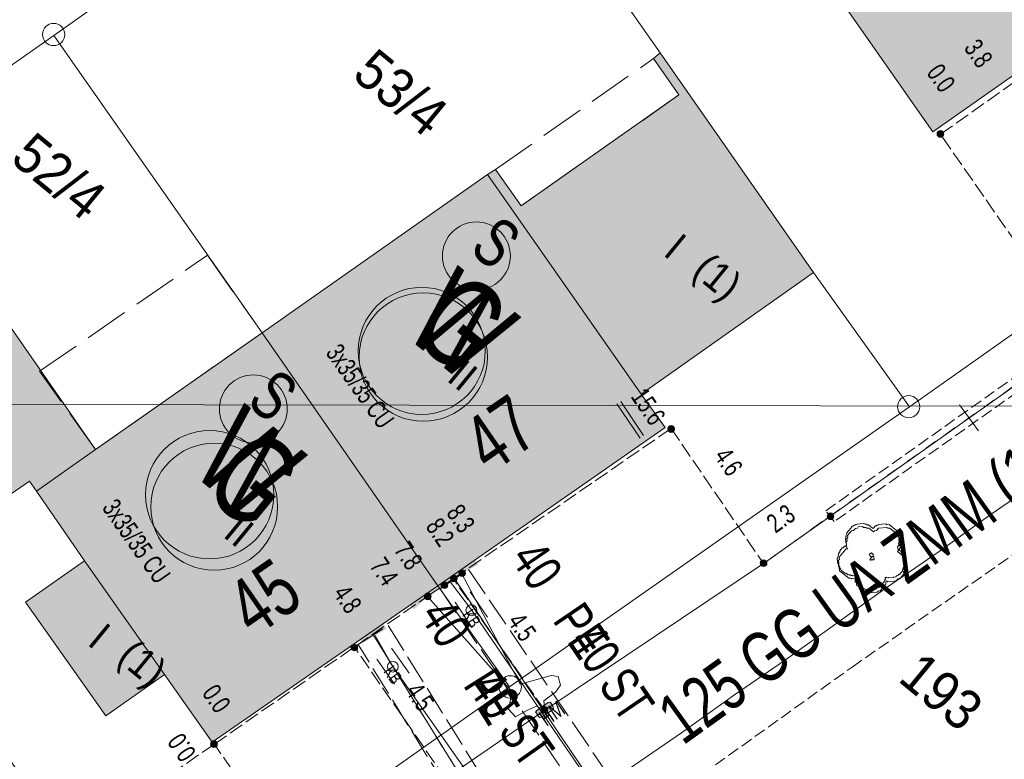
# Model space of a CAD drawing. Header units: metres. Extents: x -740 to 758, y -633 to 854.
# Tile 720 of 1056: x 242 to 270, y -133 to -113. Entities that reach past the tile are written whole.
import ezdxf

# ---------------------------------------------------------------- set-up
doc = ezdxf.new("R2010")
doc.units = ezdxf.units.M
doc.header["$MEASUREMENT"] = 0
for name, pattern in [('1248_416', [1.664, 1.248, -0.416]), ('333_125', [0.4576, 0.3328, -0.1248]), ('333_333', [0.6656, 0.3328, -0.3328]), ('416_125', [0.5408, 0.416, -0.1248]), ('416_416', [0.832, 0.416, -0.416]), ('832_208', [1.04, 0.832, -0.208])]:
    doc.linetypes.add(name, pattern=pattern)
for name, color, linetype in [('Gas.LOVION', 7, 'Continuous'), ('Gis.LOVION', 7, 'Continuous'), ('Grundkarte.LOVION', 7, 'Continuous'), ('Grundkarte_Text.LOVION', 7, 'Continuous'), ('Strom.LOVION', 7, 'Continuous'), ('StromBemass.LOVION', 7, 'Continuous'), ('ViewBounds.LOVION', 7, 'Continuous'), ('Wasser.LOVION', 7, 'Continuous')]:
    doc.layers.add(name, color=color, linetype=linetype)
doc.styles.add('ERSTELLTER_STIL_1', font='arial.ttf')

msp = doc.modelspace()

# ---------------------------------------------------------------- hatches: boundary and pattern name
at = {"layer": 'Gas.LOVION', "linetype": 'Continuous', "lineweight": 13}
for points in [[(253.923, -128.648), (254.529, -128.205), (254.293, -127.903), (253.702, -128.36)], [(251.791, -130.128), (252.433, -129.74), (252.239, -129.419), (251.597, -129.807)]]:
    msp.add_hatch(color=7, dxfattribs=at).paths.add_polyline_path(points)
at = {"layer": 'Grundkarte.LOVION', "linetype": 'Continuous', "lineweight": 18}
for color, points in [(9, [(268.674, -105.098), (263.145, -109.008), (267.851, -115.73), (273.354, -111.852)]), (254, [(264.485, -119.695), (260.155, -113.498), (259.965, -113.664), (260.685, -114.687), (256.232, -117.812), (255.512, -116.789), (255.289, -116.929), (259.619, -123.126)]), (254, [(233.858, -119.615), (239.398, -127.615), (242.362, -125.582), (242.566, -125.857), (244.225, -124.69), (238.448, -116.388)]), (9, [(248.928, -121.393), (253.882, -128.534), (260.302, -124.064), (259.619, -123.126), (255.289, -116.929)]), (9, [(242.566, -125.857), (243.911, -127.824), (246.175, -131.031), (247.515, -132.94), (253.882, -128.534), (248.928, -121.393), (244.225, -124.69)]), (9, [(242.252, -128.991), (244.516, -132.199), (246.175, -131.031), (243.911, -127.824)])]:
    msp.add_hatch(color=color, dxfattribs=at).paths.add_polyline_path(points)
at = {"layer": 'Strom.LOVION', "linetype": 'Continuous', "lineweight": 13}
for points in [[(254.078, -128.426), (255.02, -127.935), (254.912, -127.739), (253.983, -128.214)], [(253.207, -129.191), (253.996, -128.493), (253.849, -128.345), (253.057, -129.014)], [(256.815, -132.237), (257.12, -132.03), (257.147, -131.998), (257.141, -131.94), (257.071, -131.828), (257.055, -131.815), (256.996, -131.821), (256.678, -132.044), (256.638, -132.092), (256.671, -132.119), (256.725, -132.217), (256.757, -132.243)]]:
    msp.add_hatch(color=7, dxfattribs=at).paths.add_polyline_path(points)
at = {"layer": 'StromBemass.LOVION', "linetype": 'Continuous', "lineweight": 13}
for points in [[(268.136, -115.848), (268.143, -115.838), (268.149, -115.828), (268.153, -115.817), (268.156, -115.805), (268.157, -115.794), (268.157, -115.782), (268.156, -115.77), (268.153, -115.759), (268.148, -115.748), (268.143, -115.737), (268.136, -115.728), (268.128, -115.719), (268.118, -115.712), (268.108, -115.706), (268.098, -115.701), (268.086, -115.697), (268.075, -115.695), (268.063, -115.694), (268.051, -115.695), (268.04, -115.697), (268.028, -115.701), (268.018, -115.706), (268.008, -115.712), (267.999, -115.72), (267.991, -115.728), (267.984, -115.738), (267.978, -115.748), (267.974, -115.759), (267.971, -115.771), (267.969, -115.783), (267.969, -115.794), (267.971, -115.806), (267.974, -115.818), (267.978, -115.829), (267.984, -115.839), (267.991, -115.848), (267.999, -115.857), (268.008, -115.864), (268.018, -115.871), (268.029, -115.876), (268.04, -115.879), (268.052, -115.882), (268.064, -115.882), (268.075, -115.881), (268.087, -115.879), (268.098, -115.876), (268.109, -115.87), (268.119, -115.864), (268.128, -115.857)], [(268.136, -115.844), (268.143, -115.835), (268.149, -115.825), (268.153, -115.814), (268.156, -115.802), (268.157, -115.79), (268.157, -115.779), (268.156, -115.767), (268.153, -115.756), (268.148, -115.745), (268.143, -115.734), (268.136, -115.725), (268.128, -115.716), (268.119, -115.709), (268.109, -115.703), (268.098, -115.698), (268.087, -115.694), (268.075, -115.692), (268.064, -115.691), (268.052, -115.692), (268.04, -115.694), (268.029, -115.698), (268.018, -115.703), (268.009, -115.709), (268, -115.717), (267.991, -115.725), (267.985, -115.735), (267.979, -115.745), (267.975, -115.756), (267.972, -115.768), (267.97, -115.779), (267.97, -115.791), (267.972, -115.803), (267.975, -115.814), (267.979, -115.825), (267.985, -115.835), (267.992, -115.845), (268, -115.853), (268.009, -115.861), (268.019, -115.867), (268.03, -115.872), (268.041, -115.876), (268.052, -115.878), (268.064, -115.879), (268.076, -115.878), (268.087, -115.876), (268.099, -115.872), (268.109, -115.867), (268.119, -115.861), (268.128, -115.853)], [(260.54, -124.169), (260.547, -124.16), (260.553, -124.149), (260.557, -124.138), (260.56, -124.126), (260.561, -124.115), (260.561, -124.103), (260.56, -124.091), (260.557, -124.079), (260.552, -124.068), (260.547, -124.058), (260.539, -124.048), (260.531, -124.039), (260.522, -124.032), (260.512, -124.025), (260.501, -124.02), (260.49, -124.016), (260.478, -124.014), (260.466, -124.014), (260.454, -124.014), (260.442, -124.017), (260.431, -124.02), (260.42, -124.025), (260.41, -124.032), (260.401, -124.04), (260.393, -124.048), (260.386, -124.058), (260.38, -124.069), (260.375, -124.08), (260.372, -124.091), (260.371, -124.103), (260.371, -124.115), (260.373, -124.127), (260.376, -124.139), (260.38, -124.15), (260.386, -124.16), (260.393, -124.17), (260.401, -124.179), (260.41, -124.186), (260.421, -124.193), (260.431, -124.198), (260.443, -124.201), (260.455, -124.204), (260.466, -124.204), (260.478, -124.203), (260.49, -124.201), (260.502, -124.197), (260.512, -124.192), (260.522, -124.186), (260.532, -124.178)], [(260.541, -124.166), (260.548, -124.156), (260.554, -124.145), (260.558, -124.134), (260.561, -124.123), (260.562, -124.111), (260.562, -124.099), (260.561, -124.087), (260.558, -124.075), (260.553, -124.064), (260.547, -124.054), (260.54, -124.044), (260.532, -124.035), (260.523, -124.028), (260.513, -124.021), (260.502, -124.016), (260.49, -124.013), (260.479, -124.01), (260.467, -124.01), (260.455, -124.01), (260.443, -124.013), (260.432, -124.016), (260.421, -124.022), (260.411, -124.028), (260.402, -124.036), (260.393, -124.045), (260.386, -124.054), (260.381, -124.065), (260.376, -124.076), (260.373, -124.088), (260.372, -124.099), (260.372, -124.111), (260.373, -124.123), (260.376, -124.135), (260.381, -124.146), (260.387, -124.156), (260.394, -124.166), (260.402, -124.175), (260.411, -124.182), (260.421, -124.189), (260.432, -124.194), (260.444, -124.198), (260.455, -124.2), (260.467, -124.201), (260.479, -124.2), (260.491, -124.197), (260.502, -124.194), (260.513, -124.189), (260.523, -124.182), (260.533, -124.174)], [(265.032, -126.628), (265.039, -126.619), (265.044, -126.608), (265.048, -126.597), (265.051, -126.586), (265.053, -126.574), (265.053, -126.563), (265.051, -126.551), (265.048, -126.54), (265.044, -126.529), (265.038, -126.519), (265.031, -126.509), (265.023, -126.501), (265.014, -126.493), (265.004, -126.487), (264.994, -126.482), (264.983, -126.478), (264.971, -126.476), (264.959, -126.475), (264.948, -126.476), (264.936, -126.478), (264.925, -126.482), (264.914, -126.487), (264.905, -126.493), (264.896, -126.501), (264.888, -126.51), (264.881, -126.519), (264.875, -126.529), (264.871, -126.54), (264.868, -126.552), (264.866, -126.563), (264.867, -126.575), (264.868, -126.587), (264.871, -126.598), (264.875, -126.609), (264.881, -126.619), (264.888, -126.628), (264.896, -126.637), (264.905, -126.644), (264.915, -126.651), (264.926, -126.656), (264.937, -126.659), (264.948, -126.661), (264.96, -126.662), (264.972, -126.661), (264.983, -126.659), (264.994, -126.655), (265.005, -126.65), (265.015, -126.644), (265.024, -126.637)], [(263.147, -127.95), (263.154, -127.94), (263.16, -127.93), (263.164, -127.919), (263.167, -127.907), (263.168, -127.896), (263.168, -127.884), (263.167, -127.872), (263.164, -127.86), (263.159, -127.849), (263.154, -127.839), (263.147, -127.829), (263.138, -127.821), (263.129, -127.813), (263.119, -127.807), (263.108, -127.802), (263.097, -127.798), (263.085, -127.796), (263.074, -127.795), (263.062, -127.796), (263.05, -127.798), (263.039, -127.802), (263.028, -127.807), (263.018, -127.814), (263.009, -127.821), (263.001, -127.83), (262.994, -127.839), (262.988, -127.85), (262.984, -127.861), (262.981, -127.873), (262.979, -127.884), (262.979, -127.896), (262.981, -127.908), (262.984, -127.919), (262.988, -127.931), (262.994, -127.941), (263.001, -127.951), (263.009, -127.959), (263.019, -127.967), (263.029, -127.973), (263.039, -127.978), (263.051, -127.982), (263.062, -127.984), (263.074, -127.985), (263.086, -127.984), (263.098, -127.982), (263.109, -127.978), (263.12, -127.973), (263.13, -127.966), (263.139, -127.959)], [(263.148, -127.951), (263.155, -127.941), (263.161, -127.931), (263.165, -127.92), (263.168, -127.909), (263.169, -127.897), (263.169, -127.885), (263.168, -127.874), (263.165, -127.862), (263.16, -127.851), (263.155, -127.841), (263.148, -127.831), (263.14, -127.823), (263.131, -127.815), (263.121, -127.809), (263.11, -127.804), (263.099, -127.801), (263.087, -127.798), (263.075, -127.798), (263.064, -127.798), (263.052, -127.801), (263.041, -127.804), (263.03, -127.809), (263.02, -127.816), (263.011, -127.823), (263.003, -127.832), (262.996, -127.841), (262.991, -127.852), (262.986, -127.863), (262.984, -127.874), (262.982, -127.886), (262.982, -127.898), (262.984, -127.909), (262.987, -127.921), (262.991, -127.932), (262.997, -127.942), (263.004, -127.951), (263.012, -127.96), (263.021, -127.967), (263.031, -127.974), (263.041, -127.979), (263.053, -127.982), (263.064, -127.984), (263.076, -127.985), (263.088, -127.984), (263.099, -127.982), (263.11, -127.978), (263.121, -127.973), (263.131, -127.967), (263.14, -127.96)], [(254.409, -128.383), (254.416, -128.373), (254.422, -128.363), (254.426, -128.351), (254.429, -128.34), (254.431, -128.328), (254.431, -128.316), (254.429, -128.304), (254.426, -128.293), (254.422, -128.281), (254.416, -128.271), (254.409, -128.261), (254.401, -128.253), (254.391, -128.245), (254.381, -128.239), (254.37, -128.234), (254.359, -128.23), (254.347, -128.228), (254.335, -128.227), (254.323, -128.228), (254.312, -128.23), (254.3, -128.234), (254.289, -128.239), (254.279, -128.245), (254.27, -128.253), (254.262, -128.262), (254.255, -128.272), (254.249, -128.282), (254.245, -128.293), (254.242, -128.305), (254.241, -128.317), (254.241, -128.329), (254.242, -128.34), (254.245, -128.352), (254.25, -128.363), (254.255, -128.374), (254.262, -128.383), (254.271, -128.392), (254.28, -128.4), (254.29, -128.406), (254.301, -128.411), (254.312, -128.415), (254.324, -128.417), (254.336, -128.418), (254.348, -128.417), (254.36, -128.414), (254.371, -128.411), (254.382, -128.406), (254.392, -128.399), (254.401, -128.392)], [(254.64, -128.232), (254.647, -128.223), (254.653, -128.213), (254.657, -128.202), (254.66, -128.19), (254.661, -128.179), (254.661, -128.167), (254.66, -128.155), (254.657, -128.144), (254.653, -128.133), (254.647, -128.123), (254.64, -128.113), (254.632, -128.105), (254.623, -128.097), (254.613, -128.091), (254.602, -128.086), (254.591, -128.083), (254.58, -128.08), (254.568, -128.08), (254.556, -128.08), (254.545, -128.083), (254.533, -128.086), (254.523, -128.091), (254.513, -128.098), (254.504, -128.105), (254.496, -128.114), (254.489, -128.123), (254.483, -128.134), (254.479, -128.145), (254.476, -128.156), (254.475, -128.168), (254.475, -128.179), (254.476, -128.191), (254.479, -128.202), (254.484, -128.213), (254.489, -128.223), (254.496, -128.233), (254.504, -128.241), (254.513, -128.249), (254.523, -128.255), (254.534, -128.26), (254.545, -128.264), (254.557, -128.266), (254.568, -128.267), (254.58, -128.266), (254.592, -128.264), (254.603, -128.26), (254.613, -128.255), (254.623, -128.249), (254.632, -128.241)], [(254.64, -128.232), (254.647, -128.223), (254.653, -128.213), (254.657, -128.202), (254.66, -128.19), (254.661, -128.179), (254.661, -128.167), (254.66, -128.155), (254.657, -128.144), (254.653, -128.133), (254.647, -128.123), (254.64, -128.113), (254.632, -128.105), (254.623, -128.097), (254.613, -128.091), (254.602, -128.086), (254.591, -128.083), (254.58, -128.08), (254.568, -128.08), (254.556, -128.08), (254.545, -128.083), (254.533, -128.086), (254.523, -128.091), (254.513, -128.098), (254.504, -128.105), (254.496, -128.114), (254.489, -128.123), (254.483, -128.134), (254.479, -128.145), (254.476, -128.156), (254.475, -128.168), (254.475, -128.179), (254.476, -128.191), (254.479, -128.202), (254.484, -128.213), (254.489, -128.223), (254.496, -128.233), (254.504, -128.241), (254.513, -128.249), (254.523, -128.255), (254.534, -128.26), (254.545, -128.264), (254.557, -128.266), (254.568, -128.267), (254.58, -128.266), (254.592, -128.264), (254.603, -128.26), (254.613, -128.255), (254.623, -128.249), (254.632, -128.241)], [(254.143, -128.571), (254.15, -128.561), (254.156, -128.55), (254.16, -128.539), (254.163, -128.528), (254.165, -128.516), (254.165, -128.504), (254.163, -128.492), (254.16, -128.481), (254.156, -128.47), (254.15, -128.459), (254.143, -128.45), (254.135, -128.441), (254.125, -128.433), (254.115, -128.427), (254.105, -128.422), (254.093, -128.418), (254.081, -128.416), (254.07, -128.415), (254.058, -128.416), (254.046, -128.418), (254.035, -128.422), (254.024, -128.427), (254.014, -128.434), (254.005, -128.441), (253.997, -128.45), (253.99, -128.46), (253.984, -128.47), (253.979, -128.481), (253.977, -128.493), (253.975, -128.505), (253.975, -128.517), (253.977, -128.528), (253.98, -128.54), (253.984, -128.551), (253.99, -128.561), (253.997, -128.571), (254.005, -128.58), (254.014, -128.587), (254.024, -128.594), (254.035, -128.599), (254.047, -128.602), (254.058, -128.605), (254.07, -128.605), (254.082, -128.604), (254.094, -128.602), (254.105, -128.598), (254.116, -128.593), (254.126, -128.587), (254.135, -128.579)], [(254.143, -128.571), (254.15, -128.561), (254.156, -128.55), (254.16, -128.539), (254.163, -128.528), (254.165, -128.516), (254.165, -128.504), (254.163, -128.492), (254.16, -128.481), (254.156, -128.47), (254.15, -128.459), (254.143, -128.45), (254.135, -128.441), (254.125, -128.433), (254.115, -128.427), (254.105, -128.422), (254.093, -128.418), (254.081, -128.416), (254.07, -128.415), (254.058, -128.416), (254.046, -128.418), (254.035, -128.422), (254.024, -128.427), (254.014, -128.434), (254.005, -128.441), (253.997, -128.45), (253.99, -128.46), (253.984, -128.47), (253.979, -128.481), (253.977, -128.493), (253.975, -128.505), (253.975, -128.517), (253.977, -128.528), (253.98, -128.54), (253.984, -128.551), (253.99, -128.561), (253.997, -128.571), (254.005, -128.58), (254.014, -128.587), (254.024, -128.594), (254.035, -128.599), (254.047, -128.602), (254.058, -128.605), (254.07, -128.605), (254.082, -128.604), (254.094, -128.602), (254.105, -128.598), (254.116, -128.593), (254.126, -128.587), (254.135, -128.579)], [(253.674, -128.889), (253.681, -128.879), (253.687, -128.869), (253.691, -128.858), (253.694, -128.846), (253.695, -128.834), (253.695, -128.822), (253.694, -128.81), (253.691, -128.799), (253.686, -128.788), (253.681, -128.777), (253.674, -128.767), (253.665, -128.759), (253.656, -128.751), (253.646, -128.745), (253.635, -128.74), (253.624, -128.736), (253.612, -128.734), (253.6, -128.733), (253.588, -128.734), (253.576, -128.736), (253.565, -128.74), (253.554, -128.745), (253.544, -128.752), (253.535, -128.759), (253.527, -128.768), (253.52, -128.778), (253.514, -128.788), (253.509, -128.799), (253.506, -128.811), (253.505, -128.823), (253.505, -128.835), (253.507, -128.847), (253.51, -128.858), (253.514, -128.869), (253.52, -128.88), (253.527, -128.89), (253.535, -128.898), (253.544, -128.906), (253.555, -128.912), (253.565, -128.917), (253.577, -128.921), (253.589, -128.923), (253.601, -128.924), (253.612, -128.923), (253.624, -128.921), (253.636, -128.917), (253.646, -128.912), (253.657, -128.906), (253.666, -128.898)], [(253.674, -128.889), (253.681, -128.879), (253.687, -128.869), (253.691, -128.858), (253.694, -128.846), (253.695, -128.834), (253.695, -128.822), (253.694, -128.81), (253.691, -128.799), (253.686, -128.788), (253.681, -128.777), (253.674, -128.767), (253.665, -128.759), (253.656, -128.751), (253.646, -128.745), (253.635, -128.74), (253.624, -128.736), (253.612, -128.734), (253.6, -128.733), (253.588, -128.734), (253.576, -128.736), (253.565, -128.74), (253.554, -128.745), (253.544, -128.752), (253.535, -128.759), (253.527, -128.768), (253.52, -128.778), (253.514, -128.788), (253.509, -128.799), (253.506, -128.811), (253.505, -128.823), (253.505, -128.835), (253.507, -128.847), (253.51, -128.858), (253.514, -128.869), (253.52, -128.88), (253.527, -128.89), (253.535, -128.898), (253.544, -128.906), (253.555, -128.912), (253.565, -128.917), (253.577, -128.921), (253.589, -128.923), (253.601, -128.924), (253.612, -128.923), (253.624, -128.921), (253.636, -128.917), (253.646, -128.912), (253.657, -128.906), (253.666, -128.898)], [(251.601, -130.327), (251.608, -130.317), (251.613, -130.307), (251.618, -130.296), (251.62, -130.284), (251.622, -130.272), (251.622, -130.261), (251.62, -130.249), (251.617, -130.238), (251.613, -130.227), (251.607, -130.216), (251.6, -130.207), (251.592, -130.198), (251.583, -130.191), (251.573, -130.184), (251.562, -130.179), (251.551, -130.176), (251.54, -130.174), (251.528, -130.173), (251.516, -130.174), (251.504, -130.176), (251.493, -130.18), (251.483, -130.185), (251.473, -130.191), (251.464, -130.199), (251.455, -130.207), (251.449, -130.217), (251.443, -130.227), (251.439, -130.238), (251.436, -130.25), (251.434, -130.261), (251.434, -130.273), (251.436, -130.285), (251.439, -130.296), (251.443, -130.307), (251.449, -130.317), (251.456, -130.327), (251.464, -130.336), (251.473, -130.343), (251.483, -130.349), (251.494, -130.354), (251.505, -130.358), (251.517, -130.36), (251.528, -130.361), (251.54, -130.36), (251.552, -130.358), (251.563, -130.354), (251.574, -130.349), (251.584, -130.343), (251.593, -130.335)], [(256.965, -132.081), (256.972, -132.072), (256.977, -132.062), (256.982, -132.051), (256.984, -132.04), (256.986, -132.028), (256.986, -132.017), (256.984, -132.005), (256.981, -131.994), (256.977, -131.983), (256.971, -131.973), (256.965, -131.964), (256.957, -131.955), (256.948, -131.948), (256.938, -131.942), (256.927, -131.937), (256.916, -131.933), (256.905, -131.931), (256.893, -131.931), (256.882, -131.931), (256.87, -131.934), (256.859, -131.937), (256.849, -131.942), (256.839, -131.948), (256.83, -131.956), (256.822, -131.964), (256.816, -131.974), (256.81, -131.984), (256.806, -131.995), (256.803, -132.006), (256.802, -132.017), (256.802, -132.029), (256.803, -132.04), (256.806, -132.052), (256.81, -132.062), (256.816, -132.073), (256.823, -132.082), (256.831, -132.09), (256.84, -132.098), (256.849, -132.104), (256.86, -132.109), (256.871, -132.112), (256.882, -132.114), (256.894, -132.115), (256.906, -132.114), (256.917, -132.112), (256.928, -132.109), (256.938, -132.104), (256.948, -132.097), (256.957, -132.09)], [(247.638, -133.055), (247.644, -133.046), (247.65, -133.035), (247.654, -133.024), (247.657, -133.013), (247.659, -133.001), (247.659, -132.989), (247.657, -132.978), (247.654, -132.966), (247.65, -132.955), (247.644, -132.945), (247.637, -132.935), (247.629, -132.927), (247.62, -132.919), (247.61, -132.913), (247.599, -132.908), (247.588, -132.904), (247.576, -132.902), (247.565, -132.902), (247.553, -132.902), (247.541, -132.905), (247.53, -132.908), (247.519, -132.913), (247.509, -132.92), (247.5, -132.927), (247.492, -132.936), (247.485, -132.945), (247.48, -132.956), (247.475, -132.967), (247.472, -132.978), (247.471, -132.99), (247.471, -133.002), (247.473, -133.014), (247.476, -133.025), (247.48, -133.036), (247.486, -133.046), (247.493, -133.056), (247.501, -133.064), (247.51, -133.072), (247.52, -133.078), (247.531, -133.083), (247.542, -133.087), (247.553, -133.089), (247.565, -133.09), (247.577, -133.089), (247.589, -133.087), (247.6, -133.083), (247.61, -133.078), (247.62, -133.072), (247.629, -133.064)], [(247.642, -133.052), (247.649, -133.043), (247.654, -133.032), (247.659, -133.021), (247.661, -133.01), (247.663, -132.998), (247.663, -132.986), (247.661, -132.975), (247.658, -132.963), (247.654, -132.952), (247.648, -132.942), (247.641, -132.932), (247.633, -132.924), (247.624, -132.916), (247.614, -132.91), (247.603, -132.905), (247.592, -132.901), (247.58, -132.899), (247.569, -132.898), (247.557, -132.899), (247.545, -132.901), (247.534, -132.905), (247.523, -132.91), (247.513, -132.916), (247.504, -132.924), (247.496, -132.933), (247.489, -132.942), (247.484, -132.953), (247.479, -132.964), (247.476, -132.975), (247.475, -132.987), (247.475, -132.999), (247.477, -133.01), (247.48, -133.022), (247.484, -133.033), (247.49, -133.043), (247.497, -133.053), (247.505, -133.061), (247.514, -133.069), (247.524, -133.075), (247.535, -133.08), (247.546, -133.084), (247.557, -133.086), (247.569, -133.087), (247.581, -133.086), (247.593, -133.084), (247.604, -133.08), (247.615, -133.075), (247.625, -133.068), (247.634, -133.061)], [(247.641, -133.055), (247.648, -133.046), (247.654, -133.035), (247.658, -133.024), (247.661, -133.013), (247.662, -133.001), (247.662, -132.989), (247.661, -132.978), (247.658, -132.966), (247.653, -132.955), (247.648, -132.945), (247.641, -132.936), (247.633, -132.927), (247.623, -132.919), (247.613, -132.913), (247.603, -132.908), (247.592, -132.905), (247.58, -132.902), (247.568, -132.902), (247.556, -132.902), (247.545, -132.905), (247.534, -132.908), (247.523, -132.913), (247.513, -132.92), (247.504, -132.927), (247.496, -132.936), (247.489, -132.946), (247.483, -132.956), (247.479, -132.967), (247.476, -132.978), (247.475, -132.99), (247.475, -133.002), (247.476, -133.014), (247.479, -133.025), (247.484, -133.036), (247.489, -133.046), (247.496, -133.056), (247.504, -133.064), (247.513, -133.072), (247.523, -133.078), (247.534, -133.083), (247.545, -133.087), (247.557, -133.089), (247.569, -133.09), (247.581, -133.089), (247.592, -133.087), (247.603, -133.083), (247.614, -133.078), (247.624, -133.072), (247.633, -133.064)]]:
    msp.add_hatch(color=7, dxfattribs=at).paths.add_polyline_path(points)
at = {"layer": 'Wasser.LOVION', "linetype": 'Continuous', "lineweight": 13}
for points in [[(254.047, -128.562), (254.67, -128.132), (254.463, -127.827), (253.824, -128.244)], [(251.746, -130.117), (252.388, -129.729), (252.178, -129.395), (251.552, -129.796)]]:
    msp.add_hatch(color=7, dxfattribs=at).paths.add_polyline_path(points)

# ---------------------------------------------------------------- linework, layer by layer
at = {"layer": 'Gas.LOVION', "color": 5, "linetype": 'Continuous', "lineweight": 18}
for points in [[(261.796, -139.346), (261.729, -139.264), (254.834, -129.209), (254.241, -128.425)], [(259.665, -140.826), (259.614, -140.757), (252.611, -130.801), (252.112, -129.934)]]:
    msp.add_lwpolyline(points, dxfattribs=at)
at = {"layer": 'Gas.LOVION', "color": 251, "linetype": 'Continuous', "lineweight": 13}
for points in [[(255.283, -129.417), (254.799, -128.696)], [(254.854, -129.71), (254.37, -128.989)], [(253.073, -130.992), (252.575, -130.287)], [(252.66, -131.299), (252.162, -130.594)]]:
    msp.add_lwpolyline(points, dxfattribs=at)
at = {"layer": 'Gas.LOVION', "color": 5, "linetype": 'Continuous', "lineweight": 18}
for centre, radius in [((253.431, -121.906), 1.793), ((247.575, -126.301), 1.79)]:
    msp.add_circle(centre, radius, dxfattribs=at)
at = {"layer": 'Gas.LOVION', "color": 251, "linetype": 'Continuous', "lineweight": 13}
for centre, radius in [((254.832, -129.219), 0.153), ((252.615, -130.809), 0.152)]:
    msp.add_circle(centre, radius, dxfattribs=at)
at = {"layer": 'Gis.LOVION', "color": 44, "linetype": 'Continuous', "lineweight": 18}
for points in [[(266.522, -128.288), (266.509, -128.304), (266.512, -128.334), (266.499, -128.35), (266.502, -128.379), (266.343, -128.572), (266.314, -128.575), (266.301, -128.591), (266.272, -128.594), (266.258, -128.61), (266.229, -128.613), (266.216, -128.629), (266.04, -128.646), (266.024, -128.633), (265.966, -128.638), (265.933, -128.612), (265.904, -128.615), (265.711, -128.456), (265.708, -128.427), (265.692, -128.414), (265.69, -128.385), (265.673, -128.371), (265.671, -128.342), (265.655, -128.329), (265.646, -128.241), (265.587, -128.247), (265.571, -128.234), (265.542, -128.236), (265.526, -128.223), (265.497, -128.226), (265.481, -128.213), (265.451, -128.216), (265.403, -128.176), (265.374, -128.179), (265.261, -128.087), (265.259, -128.057), (265.226, -128.031), (265.224, -128.002), (265.191, -127.975), (265.186, -127.917), (265.17, -127.903), (265.155, -127.757), (265.168, -127.741), (265.166, -127.712), (265.179, -127.696), (265.176, -127.666), (265.189, -127.65), (265.186, -127.621), (265.226, -127.573), (265.223, -127.544), (265.289, -127.463), (265.318, -127.46), (265.358, -127.412), (265.387, -127.409), (265.414, -127.377), (265.408, -127.319), (265.392, -127.305), (265.383, -127.218), (265.397, -127.201), (265.391, -127.143), (265.404, -127.127), (265.401, -127.098), (265.428, -127.065), (265.425, -127.036), (265.583, -126.843), (265.612, -126.84), (265.626, -126.824), (265.655, -126.822), (265.668, -126.805), (265.697, -126.803), (265.711, -126.787), (265.886, -126.769), (265.902, -126.783), (265.932, -126.78), (265.948, -126.793), (265.977, -126.79), (266.009, -126.816), (266.038, -126.814), (266.151, -126.906), (266.18, -126.903), (266.233, -126.839), (266.262, -126.836), (266.275, -126.82), (266.305, -126.817), (266.318, -126.801), (266.523, -126.781), (266.555, -126.807), (266.614, -126.802), (266.822, -126.973), (266.825, -127.003), (266.841, -127.016), (266.844, -127.045), (266.876, -127.072), (266.885, -127.159), (266.901, -127.173), (266.904, -127.202), (266.891, -127.218), (266.899, -127.306), (266.886, -127.322), (266.892, -127.38), (266.852, -127.429), (266.858, -127.487), (266.954, -127.566), (266.957, -127.596), (266.989, -127.622), (266.992, -127.651), (267.008, -127.665), (267.011, -127.694), (267.027, -127.707), (267.033, -127.766), (267.049, -127.779), (267.052, -127.808), (267.039, -127.824), (267.05, -127.941), (267.037, -127.957), (267.04, -127.987), (267.013, -128.019), (267.016, -128.048), (266.99, -128.08), (266.993, -128.109), (266.913, -128.206), (266.884, -128.209), (266.858, -128.241), (266.828, -128.244), (266.802, -128.276), (266.743, -128.282), (266.73, -128.298), (266.613, -128.309), (266.597, -128.296), (266.539, -128.302)], [(266.154, -127.689), (266.14, -127.705), (266.111, -127.708), (266.063, -127.668), (266.076, -127.652), (266.06, -127.639), (266.073, -127.623), (266.086, -127.607), (266.102, -127.62), (266.116, -127.604), (266.18, -127.657), (266.167, -127.673)]]:
    msp.add_lwpolyline(points, close=True, dxfattribs=at)
at = {"layer": 'Grundkarte.LOVION', "color": 8, "linetype": 'Continuous', "lineweight": 18}
for points in [[(359.896, -58.377), (353.981, -62.562), (352.682, -63.487), (351.462, -64.315), (347.993, -59.364), (344.223, -54.058), (332.234, -36.935), (327.034, -40.576), (318.43, -46.59), (309.858, -52.63), (304.605, -56.335), (299.431, -59.944), (290.747, -66.054), (282.478, -71.858), (282.006, -72.17), (277.086, -75.666), (271.637, -79.479), (262.954, -85.589), (254.238, -91.673), (247.962, -96.099), (254.25, -105.09), (243.054, -113.012), (232.627, -120.327)], [(229.741, -147.948), (247.968, -136.974), (255.904, -131.381), (267.19, -123.479), (276.785, -116.719), (282.097, -113.007), (287.435, -109.264), (296.23, -103.084), (298.61, -101.433), (304.552, -97.216), (309.891, -93.473), (315.203, -89.761), (323.748, -83.753), (332.352, -77.74), (337.632, -74.002), (342.97, -70.259), (351.462, -64.315), (352.682, -63.487), (353.981, -62.562), (359.896, -58.377)], [(229.741, -147.948), (247.968, -136.974), (255.904, -131.381), (267.19, -123.479), (276.785, -116.719), (282.097, -113.007), (287.435, -109.264), (296.23, -103.084), (298.61, -101.433), (304.552, -97.216), (309.891, -93.473), (315.203, -89.761), (323.748, -83.753), (332.352, -77.74), (337.632, -74.002), (342.97, -70.259), (351.462, -64.315), (352.682, -63.487), (353.981, -62.562), (359.896, -58.377)], [(270.964, -125.504), (269.496, -126.505), (268.033, -127.564), (266.564, -128.565), (263.691, -130.619), (262.223, -131.62), (260.76, -132.679), (259.291, -133.68)], [(238.226, -128.321), (243.723, -136.177), (247.968, -136.974), (255.904, -131.381)]]:
    msp.add_lwpolyline(points, dxfattribs=at)
at = {"layer": 'Grundkarte.LOVION', "color": 253, "linetype": 'Continuous', "lineweight": 18}
msp.add_lwpolyline([(359.896, -58.377), (353.981, -62.562), (352.682, -63.487), (351.462, -64.315), (342.97, -70.259), (337.632, -74.002), (332.352, -77.74), (323.748, -83.753), (315.203, -89.761), (309.891, -93.473), (304.552, -97.216), (298.61, -101.433), (296.23, -103.084), (287.435, -109.264), (282.097, -113.007), (276.785, -116.719), (267.19, -123.479), (264.485, -119.695), (260.155, -113.498), (254.25, -105.09), (243.054, -113.012), (232.627, -120.327)], dxfattribs=at)
at = {"layer": 'Grundkarte.LOVION', "color": 8, "linetype": 'Continuous', "lineweight": 18}
for points in [[(247.962, -96.099), (254.238, -91.673), (261.387, -101.909), (264.732, -99.543), (268.674, -105.098), (273.354, -111.852), (276.785, -116.719), (267.19, -123.479), (264.485, -119.695), (260.155, -113.498), (254.25, -105.09)], [(243.054, -113.012), (254.25, -105.09), (260.155, -113.498), (264.485, -119.695), (267.19, -123.479), (255.904, -131.381), (253.882, -128.534), (248.928, -121.393)], [(268.674, -105.098), (273.354, -111.852), (267.851, -115.73), (263.145, -109.008)], [(232.627, -120.327), (243.054, -113.012), (248.928, -121.393), (253.882, -128.534), (255.904, -131.381), (247.968, -136.974), (243.723, -136.177)], [(264.485, -119.695), (259.619, -123.126), (255.289, -116.929), (255.512, -116.789), (256.232, -117.812), (260.685, -114.687), (259.965, -113.664), (260.155, -113.498)], [(233.858, -119.615), (238.448, -116.388), (244.225, -124.69), (242.566, -125.857), (242.362, -125.582), (239.398, -127.615)], [(248.928, -121.393), (255.289, -116.929), (259.619, -123.126), (260.302, -124.064), (253.882, -128.534)], [(242.566, -125.857), (244.225, -124.69), (248.928, -121.393), (253.882, -128.534), (247.515, -132.94), (246.175, -131.031), (243.911, -127.824)], [(242.252, -128.991), (243.911, -127.824), (246.175, -131.031), (244.516, -132.199)]]:
    msp.add_lwpolyline(points, close=True, dxfattribs=at)
at = {"layer": 'Grundkarte.LOVION', "color": 253, "linetype": 'Continuous', "lineweight": 18}
msp.add_lwpolyline([(247.968, -136.974), (243.723, -136.177), (232.627, -120.327), (243.054, -113.012), (254.25, -105.09), (260.155, -113.498), (264.485, -119.695), (267.19, -123.479), (255.904, -131.381)], close=True, dxfattribs=at)
at = {"layer": 'Grundkarte.LOVION', "color": 8, "linetype": '1248_416', "lineweight": 18}
for points in [[(260.685, -114.687), (256.232, -117.812), (255.512, -116.789), (259.965, -113.664)], [(248.928, -121.393), (244.225, -124.69), (242.65, -122.48), (247.384, -119.209)]]:
    msp.add_lwpolyline(points, close=True, dxfattribs=at)
at = {"layer": 'Grundkarte.LOVION', "color": 9, "linetype": 'Continuous', "lineweight": 18}
for points in [[(266.547, -128.389), (266.521, -128.422), (266.526, -128.48), (266.368, -128.673), (266.309, -128.679), (266.283, -128.711), (265.99, -128.739), (265.926, -128.687), (265.867, -128.692), (265.771, -128.613), (265.765, -128.555), (265.701, -128.502), (265.695, -128.443), (265.663, -128.417), (265.657, -128.358), (265.684, -128.326), (265.567, -128.337), (265.535, -128.311), (265.476, -128.317), (265.219, -128.106), (265.19, -127.813), (265.217, -127.781), (265.211, -127.722), (265.396, -127.497), (265.454, -127.491), (265.422, -127.465), (265.405, -127.289), (265.432, -127.257), (265.426, -127.199), (265.452, -127.166), (265.446, -127.108), (265.552, -126.979), (265.611, -126.974), (265.664, -126.909), (265.722, -126.904), (265.748, -126.871), (265.866, -126.86), (265.898, -126.886), (265.956, -126.881), (265.988, -126.907), (266.047, -126.901), (266.176, -127.007), (266.202, -126.975), (266.26, -126.969), (266.313, -126.905), (266.548, -126.882), (266.58, -126.908), (266.638, -126.903), (266.863, -127.088), (266.869, -127.146), (266.901, -127.173), (266.93, -127.465), (266.85, -127.562), (267.011, -127.694), (267.017, -127.752), (267.049, -127.779), (267.078, -128.072), (267.025, -128.136), (267.031, -128.194), (266.925, -128.323), (266.866, -128.329), (266.813, -128.393), (266.579, -128.416)], [(266.165, -127.806), (266.133, -127.78), (266.106, -127.812), (266.074, -127.785), (266.101, -127.753), (266.127, -127.721), (266.154, -127.689), (266.186, -127.715), (266.191, -127.774)]]:
    msp.add_lwpolyline(points, close=True, dxfattribs=at)
for centre in [(243.044, -112.984), (267.17, -123.479), (255.927, -131.38)]:
    msp.add_circle(centre, 0.314, dxfattribs=at)
at = {"layer": 'Strom.LOVION', "color": 150, "linetype": 'Continuous', "lineweight": 18}
msp.add_lwpolyline([(246.521, -137.131), (246.417, -137.584), (246.677, -137.825), (247.174, -138.072), (247.968, -138.186), (250.215, -136.828), (254.102, -133.966), (256.899, -132.037), (263.071, -127.902), (272.069, -121.539), (275.299, -119.509), (279.69, -116.198), (283.467, -113.568), (284.283, -113), (290.589, -108.571), (293.619, -106.457), (299.69, -102.051), (305.18, -98.189), (305.747, -97.794), (307.699, -96.303), (312.759, -92.734)], dxfattribs=at)
at = {"layer": 'Strom.LOVION', "color": 7, "linetype": '333_125', "lineweight": 13}
msp.add_lwpolyline([(271.148, -121.94), (271.371, -122.258), (265.068, -126.716), (264.832, -126.414)], close=True, dxfattribs=at)
at = {"layer": 'Strom.LOVION', "color": 9, "linetype": '333_333', "lineweight": 18}
msp.add_lwpolyline([(264.95, -126.565), (271.253, -122.107)], dxfattribs=at)
at = {"layer": 'Strom.LOVION', "color": 7, "linetype": 'Continuous', "lineweight": 13}
msp.add_lwpolyline([(268.604, -123.43), (269.134, -124.161)], dxfattribs=at)
at = {"layer": 'Strom.LOVION', "color": 5, "linetype": 'Continuous', "lineweight": 18}
msp.add_lwpolyline([(253.602, -128.842), (255.977, -131.521), (255.876, -132.004), (256.075, -132.221), (256.412, -132.04), (256.667, -131.927), (256.899, -132.037), (256.873, -131.774), (257.218, -131.518), (257.347, -131.328), (257.279, -131.084), (257.084, -131.058), (256.207, -131.307), (254.556, -128.173)], dxfattribs=at)
at = {"layer": 'Strom.LOVION', "color": 7, "linetype": 'Continuous', "lineweight": 13}
msp.add_lwpolyline([(256.815, -132.237), (256.757, -132.243), (256.725, -132.217), (256.671, -132.119), (256.638, -132.092), (256.678, -132.044), (256.996, -131.821), (257.055, -131.815), (257.071, -131.828), (257.141, -131.94), (257.147, -131.998), (257.12, -132.03)], close=True, dxfattribs=at)
at = {"layer": 'Strom.LOVION', "color": 1, "linetype": 'Continuous', "lineweight": 18}
for centre, radius in [((254.972, -119.227), 0.958), ((248.679, -123.543), 0.959)]:
    msp.add_circle(centre, radius, dxfattribs=at)
at = {"layer": 'StromBemass.LOVION', "color": 7, "linetype": '416_125', "lineweight": 13}
for points in [[(271.253, -122.107), (272.069, -121.539), (268.065, -115.798), (271.16, -113.604), (273.485, -111.987), (275.354, -110.696), (279.446, -107.813), (280.263, -107.246), (286.585, -102.83), (289.601, -100.732)], [(248.822, -140.26), (251.369, -138.504), (250.215, -136.828), (247.579, -132.993), (253.586, -128.829), (254.32, -128.329), (260.467, -124.092), (263.071, -127.902), (264.95, -126.565)], [(256.899, -132.037), (254.32, -128.329)], [(254.102, -133.966), (251.539, -130.271)], [(247.579, -132.993), (244.976, -134.784), (243.799, -135.594), (242.914, -136.212), (233.18, -142.913), (230.216, -144.946)]]:
    msp.add_lwpolyline(points, dxfattribs=at)
at = {"layer": 'StromBemass.LOVION', "color": 7, "linetype": 'Continuous', "lineweight": 13}
for points in [[(259.048, -123.33), (259.688, -124.287)], [(258.936, -123.4), (259.593, -124.37)]]:
    msp.add_lwpolyline(points, dxfattribs=at)
for centre, radius in [((268.063, -115.788), 0.0941), ((268.064, -115.785), 0.0937), ((260.466, -124.109), 0.0953), ((260.467, -124.105), 0.0954), ((264.96, -126.569), 0.0933), ((263.074, -127.89), 0.0947), ((263.076, -127.891), 0.0937), ((254.336, -128.322), 0.0952), ((254.568, -128.173), 0.0934), ((254.568, -128.173), 0.0934), ((254.07, -128.51), 0.0949), ((254.07, -128.51), 0.0949), ((253.6, -128.829), 0.0954), ((253.6, -128.829), 0.0954), ((251.528, -130.267), 0.094), ((256.894, -132.023), 0.0923), ((247.565, -132.996), 0.094), ((247.568, -132.996), 0.094), ((247.569, -132.992), 0.0941)]:
    msp.add_circle(centre, radius, dxfattribs=at)
at = {"layer": 'ViewBounds.LOVION', "color": 1, "linetype": 'Continuous', "lineweight": 18}
msp.add_lwpolyline([(528.379, 238.399), (527.852, -123.837), (-505.561, -122.336), (-505.035, 239.901)], close=True, dxfattribs=at)
at = {"layer": 'Wasser.LOVION', "color": 150, "linetype": '333_125', "lineweight": 18}
msp.add_lwpolyline([(230.6, -153.258), (239.956, -148.132), (246.158, -144.156), (250.218, -141.542), (252.8, -139.842), (256.525, -137.276), (256.678, -137.187), (257.603, -136.52), (258.155, -136.111), (259.109, -135.442), (265.573, -130.82), (270.373, -127.469), (278.396, -121.704), (279.183, -121.139), (281.566, -119.517), (287.568, -115.458), (289.296, -114.239), (289.696, -113.949), (292.522, -112.018), (292.689, -111.913), (293.182, -111.51)], dxfattribs=at)
at = {"layer": 'Wasser.LOVION', "color": 7, "linetype": '832_208', "lineweight": 13}
for points in [[(253.949, -128.616), (254.752, -128.065), (259.309, -134.772), (258.477, -135.326)], [(251.635, -130.187), (252.483, -129.646), (256.641, -136.348), (255.776, -136.876)]]:
    msp.add_lwpolyline(points, close=True, dxfattribs=at)
at = {"layer": 'Wasser.LOVION', "color": 252, "linetype": '416_416', "lineweight": 18}
for points in [[(258.893, -135.049), (254.365, -128.339)], [(256.208, -136.612), (252.067, -129.923)]]:
    msp.add_lwpolyline(points, dxfattribs=at)
at = {"layer": 'Wasser.LOVION', "color": 150, "linetype": 'Continuous', "lineweight": 18}
for points in [[(259.109, -135.442), (259.071, -135.357), (258.893, -135.049), (254.365, -128.339)], [(256.678, -137.187), (256.611, -137.105), (256.297, -136.766), (252.067, -129.923)]]:
    msp.add_lwpolyline(points, dxfattribs=at)
at = {"layer": 'Wasser.LOVION', "color": 94, "linetype": 'Continuous', "lineweight": 18}
for centre, radius in [((253.474, -122.078), 1.811), ((247.447, -125.961), 1.81)]:
    msp.add_circle(centre, radius, dxfattribs=at)

# ---------------------------------------------------------------- texts
at = {"layer": 'Gas.LOVION', "color": 5, "linetype": 'Continuous', "lineweight": 18, "attachment_point": 7, "style": 'ERSTELLTER_STIL_1'}
for s, insert, char_height, rotation in [('{\\A1;\\W0.71561x;G}', (253.001, -121.488), 2.48985, 320.5841), ('{\\A1;\\W0.71563x;G}', (247.15, -125.887), 2.4898, 320.5847), ('{\\A1;\\W0.71555x;KB}', (254.558, -129.353), 0.35569, 304.2479), ('{\\A1;\\W0.71557x;40 ST}', (257.541, -130.11), 1.06711, 304.2451), ('{\\A1;\\W0.71562x;KB}', (252.337, -130.948), 0.3557, 305.2444), ('{\\A1;\\W0.71556x;40 ST}', (254.692, -131.434), 1.06711, 305.2455)]:
    msp.add_mtext(s, dxfattribs=dict(at, insert=insert, char_height=char_height, rotation=rotation))
at = {"layer": 'Grundkarte_Text.LOVION', "color": 7, "linetype": 'Continuous', "lineweight": 13, "attachment_point": 7, "style": 'ERSTELLTER_STIL_1'}
for s, insert, char_height, rotation in [('{\\A1;\\W0.89448x;53/4}', (251.419, -114.196), 1.12434, 320.5841), ('{\\A1;\\W0.89449x;52/4}', (241.778, -116.556), 1.1243, 320.5864), ('{\\A1;\\W0.89436x;I}', (260.213, -119.185), 0.83074, 320.5848), ('{\\A1;\\W0.89452x;(1)}', (260.869, -119.921), 0.83072, 320.5836), ('{\\A1;\\W0.89454x;II}', (254.103, -122.725), 0.83077, 320.582), ('{\\A1;\\W0.89449x;II}', (247.794, -127.125), 0.83074, 320.5848), ('{\\A1;\\W0.89450x;I}', (243.967, -130.172), 0.83077, 320.582), ('{\\A1;\\W0.89449x;(1)}', (244.644, -130.817), 0.83074, 320.5848), ('{\\A1;\\W0.89450x;193}', (266.823, -131.208), 1.12432, 320.5834)]:
    msp.add_mtext(s, dxfattribs=dict(at, insert=insert, char_height=char_height, rotation=rotation))
at = {"layer": 'Grundkarte_Text.LOVION', "color": 8, "linetype": 'Continuous', "lineweight": 18, "attachment_point": 7, "style": 'ERSTELLTER_STIL_1'}
for s, insert, char_height, rotation in [('{\\A1;\\W0.71561x;47}', (255.356, -125.4), 1.60079, 34.6126), ('{\\A1;\\W0.71559x;45}', (248.708, -130.03), 1.60084, 34.6136)]:
    msp.add_mtext(s, dxfattribs=dict(at, insert=insert, char_height=char_height, rotation=rotation))
at = {"layer": 'Strom.LOVION', "color": 1, "linetype": 'Continuous', "lineweight": 18, "char_height": 1.37442, "attachment_point": 7, "rotation": 320.5841, "style": 'ERSTELLTER_STIL_1'}
for insert in [(254.73, -119.105), (248.442, -123.414)]:
    msp.add_mtext('{\\A1;\\W0.71556x;S}', dxfattribs=dict(at, insert=insert))
at = {"layer": 'Strom.LOVION', "color": 5, "linetype": 'Continuous', "lineweight": 18, "char_height": 0.53353, "attachment_point": 7, "rotation": 305.246, "style": 'ERSTELLTER_STIL_1'}
for insert in [(250.698, -121.967), (244.387, -126.338)]:
    msp.add_mtext('{\\A1;\\W0.67983x;3x35/35 CU }', dxfattribs=dict(at, insert=insert))
at = {"layer": 'Strom.LOVION', "color": 7, "linetype": 'Continuous', "lineweight": 13, "insert": (256.945, -132.505), "char_height": 0.44459, "attachment_point": 7, "rotation": 34.243, "style": 'ERSTELLTER_STIL_1'}
msp.add_mtext('{\\A1;\\W0.71561x;HM}', dxfattribs=at)
at = {"layer": 'StromBemass.LOVION', "color": 7, "linetype": 'Continuous', "lineweight": 13, "attachment_point": 7, "style": 'ERSTELLTER_STIL_1'}
for s, insert, char_height, rotation in [('{\\A1;\\W0.71560x;3.8}', (268.702, -113.371), 0.53357, 305.2428), ('{\\A1;\\W0.71551x;0.0}', (267.647, -114.066), 0.53359, 305.2451), ('{\\A1;\\W0.71559x;15.6}', (259.304, -123.199), 0.53353, 304.2467), ('{\\A1;\\W0.71554x;4.6}', (261.653, -124.877), 0.53358, 304.2435), ('{\\A1;\\W0.71560x;8.3}', (254.099, -126.479), 0.53353, 304.2467), ('{\\A1;\\W0.71556x;2.3}', (263.415, -127.069), 0.53357, 35.2428), ('{\\A1;\\W0.71560x;8.2}', (253.517, -126.863), 0.53353, 304.2467), ('{\\A1;\\W0.71560x;7.8}', (252.621, -127.526), 0.53353, 304.2467), ('{\\A1;\\W0.71560x;7.4}', (251.942, -127.97), 0.53353, 304.2467), ('{\\A1;\\W0.71554x;4.8}', (250.904, -128.75), 0.53355, 304.2491), ('{\\A1;\\W0.71554x;4.5}', (255.828, -129.539), 0.53358, 304.2435), ('{\\A1;\\W0.71560x;0.0}', (247.207, -131.558), 0.53353, 304.2467), ('{\\A1;\\W0.71560x;4.5}', (252.946, -131.505), 0.53353, 304.2467), ('{\\A1;\\W0.71560x;0.0}', (247.095, -133.24), 0.53355, 124.2389)]:
    msp.add_mtext(s, dxfattribs=dict(at, insert=insert, char_height=char_height, rotation=rotation))
at = {"layer": 'Wasser.LOVION', "color": 94, "linetype": 'Continuous', "lineweight": 18, "attachment_point": 7, "style": 'ERSTELLTER_STIL_1'}
for s, insert, char_height, rotation in [('{\\A1;\\W0.71560x;W}', (252.855, -121.395), 2.48982, 320.5851), ('{\\A1;\\W0.71561x;W}', (246.836, -125.279), 2.48985, 320.5841)]:
    msp.add_mtext(s, dxfattribs=dict(at, insert=insert, char_height=char_height, rotation=rotation))
at = {"layer": 'Wasser.LOVION', "color": 150, "linetype": 'Continuous', "lineweight": 18, "attachment_point": 7, "style": 'ERSTELLTER_STIL_1'}
for s, insert, char_height, rotation in [('{\\A1;\\W0.71854x;125 GG UA ZMM (1952/1977)}', (261.043, -133.395), 1.42281, 35.648), ('{\\A1;\\W0.71557x;40}', (255.895, -127.763), 1.06711, 304.2451), ('{\\A1;\\W0.71557x;40}', (253.334, -129.365), 1.06712, 302.2446), ('{\\A1;\\W0.71560x;PE}', (257.105, -129.507), 1.06706, 304.2467), ('{\\A1;\\W0.71559x;PE}', (254.58, -131.329), 1.06708, 302.2461)]:
    msp.add_mtext(s, dxfattribs=dict(at, insert=insert, char_height=char_height, rotation=rotation))

doc.saveas('drawing.dxf')
